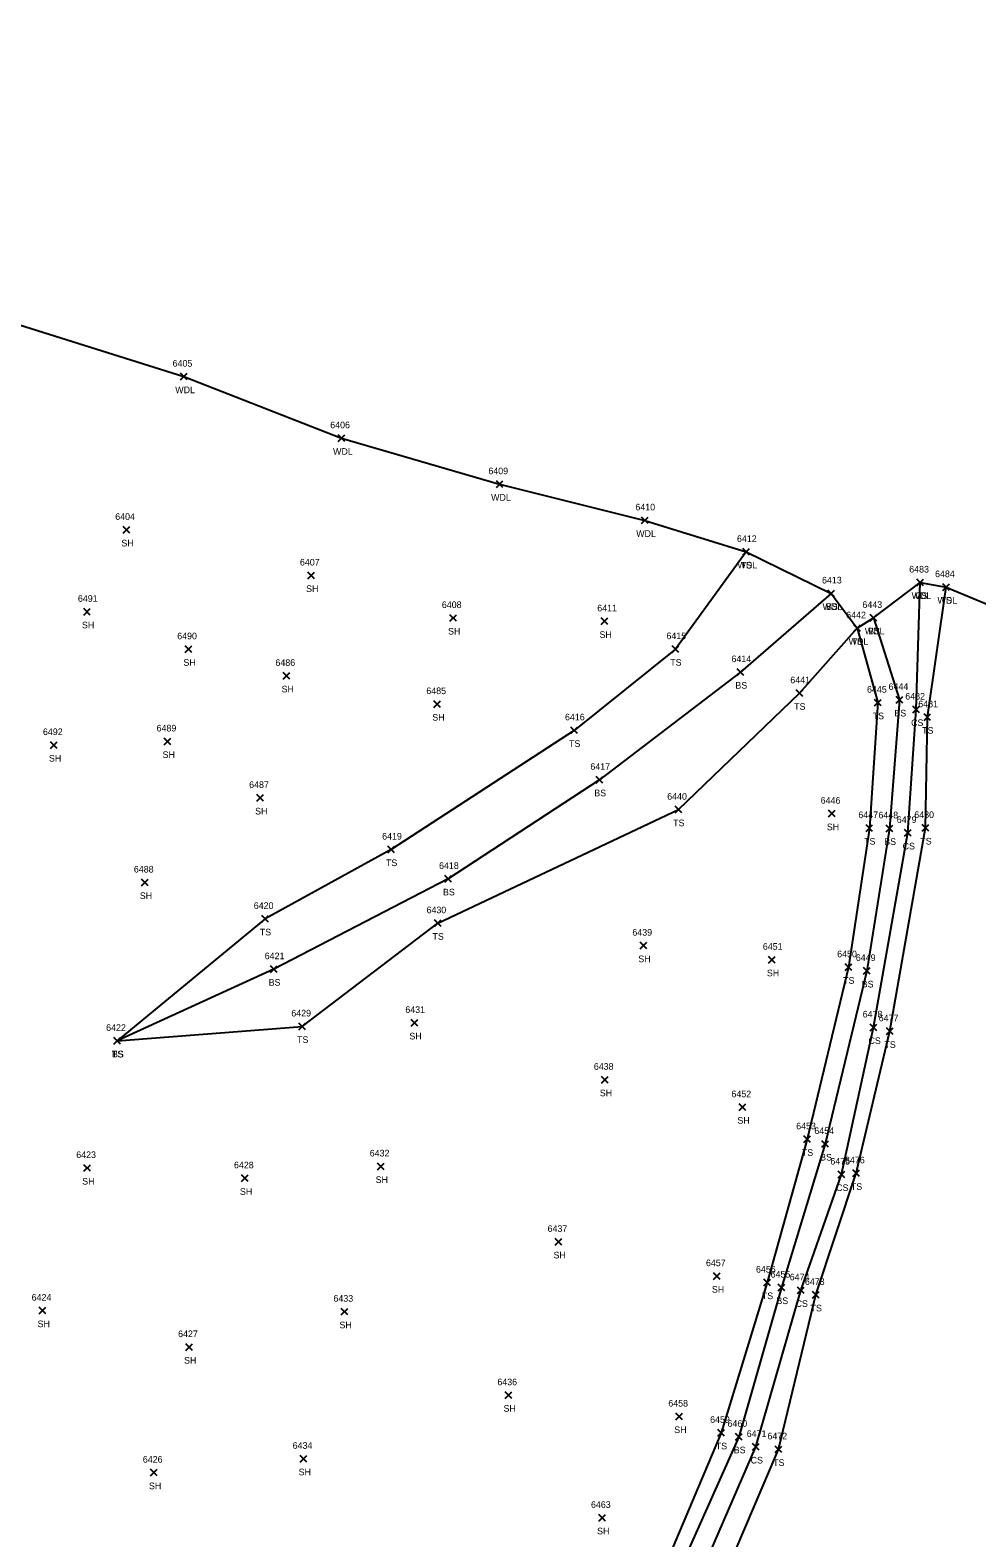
# Model space of a CAD drawing. Extents: x 1678863 to 1683592, y 407783 to 418211.
# Drawn here: x 1680073.6 to 1680359.1, y 409483.8 to 409938.9 of the extents above; entities that cross this region are included whole.
import ezdxf

# ---------------------------------------------------------------- set-up
doc = ezdxf.new("R2010")
doc.units = 0
for name, color, linetype in [('L_A', 7, 'Continuous'), ('L_I', 7, 'Continuous'), ('L_TIC', 7, 'Continuous'), ('LAWA', 7, 'Continuous'), ('LELB', 7, 'Continuous')]:
    doc.layers.add(name, color=color, linetype=linetype)

msp = doc.modelspace()

# ---------------------------------------------------------------- linework, layer by layer
at = {"layer": 'L_TIC'}
for points in [[(1680118.91, 409833.32), (1680120.91, 409835.32)], [(1680120.91, 409833.32), (1680118.91, 409835.32)], [(1680166.52, 409814.73), (1680168.52, 409816.73)], [(1680168.52, 409814.73), (1680166.52, 409816.73)], [(1680214.19, 409800.86), (1680216.19, 409802.86)], [(1680216.19, 409800.86), (1680214.19, 409802.86)], [(1680101.6, 409787.07), (1680103.6, 409789.07)], [(1680103.6, 409787.07), (1680101.6, 409789.07)], [(1680257.97, 409789.94), (1680259.97, 409791.94)], [(1680259.97, 409789.94), (1680257.97, 409791.94)], [(1680288.52, 409780.41), (1680290.52, 409782.41)], [(1680290.52, 409780.41), (1680288.52, 409782.41)], [(1680288.52, 409780.41), (1680290.52, 409782.41)], [(1680290.52, 409780.41), (1680288.52, 409782.41)], [(1680157.32, 409773.31), (1680159.32, 409775.31)], [(1680159.32, 409773.31), (1680157.32, 409775.31)], [(1680341.05, 409771.19), (1680343.05, 409773.19)], [(1680343.05, 409771.19), (1680341.05, 409773.19)], [(1680341.05, 409771.19), (1680343.05, 409773.19)], [(1680343.05, 409771.19), (1680341.05, 409773.19)], [(1680348.85, 409769.79), (1680350.85, 409771.79)], [(1680350.85, 409769.79), (1680348.85, 409771.79)], [(1680348.85, 409769.79), (1680350.85, 409771.79)], [(1680350.85, 409769.79), (1680348.85, 409771.79)], [(1680314.18, 409767.89), (1680316.18, 409769.89)], [(1680316.18, 409767.89), (1680314.18, 409769.89)], [(1680314.18, 409767.89), (1680316.18, 409769.89)], [(1680316.18, 409767.89), (1680314.18, 409769.89)], [(1680089.71, 409762.35), (1680091.71, 409764.35)], [(1680091.71, 409762.35), (1680089.71, 409764.35)], [(1680200.13, 409760.47), (1680202.13, 409762.47)], [(1680202.13, 409760.47), (1680200.13, 409762.47)], [(1680245.81, 409759.47), (1680247.81, 409761.47)], [(1680247.81, 409759.47), (1680245.81, 409761.47)], [(1680326.93, 409760.51), (1680328.93, 409762.51)], [(1680328.93, 409760.51), (1680326.93, 409762.51)], [(1680326.93, 409760.51), (1680328.93, 409762.51)], [(1680328.93, 409760.51), (1680326.93, 409762.51)], [(1680322.05, 409757.38), (1680324.05, 409759.38)], [(1680324.05, 409757.38), (1680322.05, 409759.38)], [(1680322.05, 409757.38), (1680324.05, 409759.38)], [(1680324.05, 409757.38), (1680322.05, 409759.38)], [(1680120.32, 409751.04), (1680122.32, 409753.04)], [(1680122.32, 409751.04), (1680120.32, 409753.04)], [(1680267.24, 409751.08), (1680269.24, 409753.08)], [(1680269.24, 409751.08), (1680267.24, 409753.08)], [(1680149.91, 409743.01), (1680151.91, 409745.01)], [(1680151.91, 409743.01), (1680149.91, 409745.01)], [(1680286.86, 409744.14), (1680288.86, 409746.14)], [(1680288.86, 409744.14), (1680286.86, 409746.14)], [(1680304.61, 409737.76), (1680306.61, 409739.76)], [(1680306.61, 409737.76), (1680304.61, 409739.76)], [(1680195.37, 409734.49), (1680197.37, 409736.49)], [(1680197.37, 409734.49), (1680195.37, 409736.49)], [(1680328.31, 409734.92), (1680330.31, 409736.92)], [(1680330.31, 409734.92), (1680328.31, 409736.92)], [(1680334.81, 409735.75), (1680336.81, 409737.75)], [(1680336.81, 409735.75), (1680334.81, 409737.75)], [(1680339.86, 409732.85), (1680341.86, 409734.85)], [(1680341.86, 409732.85), (1680339.86, 409734.85)], [(1680343.21, 409730.54), (1680345.21, 409732.54)], [(1680345.21, 409730.54), (1680343.21, 409732.54)], [(1680114.03, 409723.22), (1680116.03, 409725.22)], [(1680116.03, 409723.22), (1680114.03, 409725.22)], [(1680236.7, 409726.56), (1680238.7, 409728.56)], [(1680238.7, 409726.56), (1680236.7, 409728.56)], [(1680079.73, 409722.13), (1680081.73, 409724.13)], [(1680081.73, 409722.13), (1680079.73, 409724.13)], [(1680244.3, 409711.65), (1680246.3, 409713.65)], [(1680246.3, 409711.65), (1680244.3, 409713.65)], [(1680141.94, 409706.17), (1680143.94, 409708.17)], [(1680143.94, 409706.17), (1680141.94, 409708.17)], [(1680268.12, 409702.63), (1680270.12, 409704.63)], [(1680270.12, 409702.63), (1680268.12, 409704.63)], [(1680314.4, 409701.42), (1680316.4, 409703.42)], [(1680316.4, 409701.42), (1680314.4, 409703.42)], [(1680325.71, 409697.07), (1680327.71, 409699.07)], [(1680327.71, 409697.07), (1680325.71, 409699.07)], [(1680331.76, 409696.98), (1680333.76, 409698.98)], [(1680333.76, 409696.98), (1680331.76, 409698.98)], [(1680337.31, 409695.62), (1680339.31, 409697.62)], [(1680339.31, 409695.62), (1680337.31, 409697.62)], [(1680342.67, 409697.1), (1680344.67, 409699.1)], [(1680344.67, 409697.1), (1680342.67, 409699.1)], [(1680181.49, 409690.59), (1680183.49, 409692.59)], [(1680183.49, 409690.59), (1680181.49, 409692.59)], [(1680107.16, 409680.65), (1680109.16, 409682.65)], [(1680109.16, 409680.65), (1680107.16, 409682.65)], [(1680198.65, 409681.74), (1680200.65, 409683.74)], [(1680200.65, 409681.74), (1680198.65, 409683.74)], [(1680143.42, 409669.67), (1680145.42, 409671.67)], [(1680145.42, 409669.67), (1680143.42, 409671.67)], [(1680195.52, 409668.36), (1680197.52, 409670.36)], [(1680197.52, 409668.36), (1680195.52, 409670.36)], [(1680257.54, 409661.59), (1680259.54, 409663.59)], [(1680259.54, 409661.59), (1680257.54, 409663.59)], [(1680296.32, 409657.33), (1680298.32, 409659.33)], [(1680298.32, 409657.33), (1680296.32, 409659.33)], [(1680319.4, 409655.07), (1680321.4, 409657.07)], [(1680321.4, 409655.07), (1680319.4, 409657.07)], [(1680146.06, 409654.49), (1680148.06, 409656.49)], [(1680148.06, 409654.49), (1680146.06, 409656.49)], [(1680324.95, 409653.96), (1680326.95, 409655.96)], [(1680326.95, 409653.96), (1680324.95, 409655.96)], [(1680154.66, 409637.21), (1680156.66, 409639.21)], [(1680156.66, 409637.21), (1680154.66, 409639.21)], [(1680188.48, 409638.27), (1680190.48, 409640.27)], [(1680190.48, 409638.27), (1680188.48, 409640.27)], [(1680327.01, 409636.9), (1680329.01, 409638.9)], [(1680329.01, 409636.9), (1680327.01, 409638.9)], [(1680098.8, 409632.84), (1680100.8, 409634.84)], [(1680100.8, 409632.84), (1680098.8, 409634.84)], [(1680098.8, 409632.84), (1680100.8, 409634.84)], [(1680100.8, 409632.84), (1680098.8, 409634.84)], [(1680331.85, 409635.73), (1680333.85, 409637.73)], [(1680333.85, 409635.73), (1680331.85, 409637.73)], [(1680245.91, 409621.12), (1680247.91, 409623.12)], [(1680247.91, 409621.12), (1680245.91, 409623.12)], [(1680287.42, 409612.83), (1680289.42, 409614.83)], [(1680289.42, 409612.83), (1680287.42, 409614.83)], [(1680306.95, 409603.13), (1680308.95, 409605.13)], [(1680308.95, 409603.13), (1680306.95, 409605.13)], [(1680312.42, 409601.72), (1680314.42, 409603.72)], [(1680314.42, 409601.72), (1680312.42, 409603.72)], [(1680089.77, 409594.47), (1680091.77, 409596.47)], [(1680091.77, 409594.47), (1680089.77, 409596.47)], [(1680137.35, 409591.38), (1680139.35, 409593.38)], [(1680139.35, 409591.38), (1680137.35, 409593.38)], [(1680178.31, 409594.95), (1680180.31, 409596.95)], [(1680180.31, 409594.95), (1680178.31, 409596.95)], [(1680317.27, 409592.52), (1680319.27, 409594.52)], [(1680319.27, 409592.52), (1680317.27, 409594.52)], [(1680321.73, 409592.88), (1680323.73, 409594.88)], [(1680323.73, 409592.88), (1680321.73, 409594.88)], [(1680231.95, 409572.18), (1680233.95, 409574.18)], [(1680233.95, 409572.18), (1680231.95, 409574.18)], [(1680279.72, 409561.84), (1680281.72, 409563.84)], [(1680281.72, 409561.84), (1680279.72, 409563.84)], [(1680294.88, 409559.89), (1680296.88, 409561.89)], [(1680296.88, 409559.89), (1680294.88, 409561.89)], [(1680299.24, 409558.39), (1680301.24, 409560.39)], [(1680301.24, 409558.39), (1680299.24, 409560.39)], [(1680305.01, 409557.55), (1680307.01, 409559.55)], [(1680307.01, 409557.55), (1680305.01, 409559.55)], [(1680309.57, 409556.19), (1680311.57, 409558.19)], [(1680311.57, 409556.19), (1680309.57, 409558.19)], [(1680076.31, 409551.43), (1680078.31, 409553.43)], [(1680078.31, 409551.43), (1680076.31, 409553.43)], [(1680167.37, 409551.11), (1680169.37, 409553.11)], [(1680169.37, 409551.11), (1680167.37, 409553.11)], [(1680120.5, 409540.43), (1680122.5, 409542.43)], [(1680122.5, 409540.43), (1680120.5, 409542.43)], [(1680216.86, 409525.9), (1680218.86, 409527.9)], [(1680218.86, 409525.9), (1680216.86, 409527.9)], [(1680268.38, 409519.47), (1680270.38, 409521.47)], [(1680270.38, 409519.47), (1680268.38, 409521.47)], [(1680280.99, 409514.55), (1680282.99, 409516.55)], [(1680282.99, 409514.55), (1680280.99, 409516.55)], [(1680286.36, 409513.37), (1680288.36, 409515.37)], [(1680288.36, 409513.37), (1680286.36, 409515.37)], [(1680291.47, 409510.29), (1680293.47, 409512.29)], [(1680293.47, 409510.29), (1680291.47, 409512.29)], [(1680298.28, 409509.56), (1680300.28, 409511.56)], [(1680300.28, 409509.56), (1680298.28, 409511.56)], [(1680155.05, 409506.72), (1680157.05, 409508.72)], [(1680157.05, 409506.72), (1680155.05, 409508.72)], [(1680109.91, 409502.53), (1680111.91, 409504.53)], [(1680111.91, 409502.53), (1680109.91, 409504.53)], [(1680245.1, 409488.89), (1680247.1, 409490.89)], [(1680247.1, 409488.89), (1680245.1, 409490.89)]]:
    msp.add_lwpolyline(points, dxfattribs=at)
at = {"layer": 'LAWA'}
msp.add_lwpolyline([(1679772.13, 409938.89), (1679826.93, 409923.32), (1679878.64, 409910.47), (1679922.38, 409899.77), (1679971.06, 409884.31), (1680026.33, 409866.05), (1680063.16, 409852.21), (1680119.91, 409834.32), (1680167.52, 409815.73), (1680215.19, 409801.86), (1680258.97, 409790.94), (1680289.52, 409781.41), (1680315.18, 409768.89), (1680323.05, 409758.38), (1680327.93, 409761.51), (1680342.05, 409772.19), (1680349.85, 409770.79), (1680397.53, 409750.97)], dxfattribs=at)
at = {"layer": 'LELB'}
for points in [[(1680289.52, 409781.41), (1680268.24, 409752.08), (1680237.7, 409727.56), (1680182.49, 409691.59), (1680144.42, 409670.67), (1680099.8, 409633.84), (1680155.66, 409638.21), (1680196.52, 409669.36), (1680269.12, 409703.63), (1680305.61, 409738.76), (1680323.05, 409758.38), (1680329.31, 409735.92), (1680326.71, 409698.07), (1680320.4, 409656.07), (1680307.95, 409604.13), (1680295.88, 409560.89), (1680281.99, 409515.55), (1680266.44, 409478.58), (1680246.63, 409448.02)], [(1680110.49, 409377.17), (1680156.52, 409371.46), (1680182.06, 409367.24), (1680203.54, 409366.47), (1680212.52, 409365.15), (1680232.42, 409391.87), (1680251.17, 409415.13), (1680263.61, 409439.1), (1680283.96, 409474.43), (1680299.28, 409510.56), (1680310.57, 409557.19), (1680322.73, 409593.88), (1680332.85, 409636.73), (1680343.67, 409698.1), (1680344.21, 409731.54), (1680349.85, 409770.79)], [(1680204.25, 409369.86), (1680211.84, 409370.84), (1680223.18, 409394.67), (1680242.51, 409421.51), (1680258.21, 409441.24), (1680277.16, 409476.02), (1680292.47, 409511.29), (1680306.01, 409558.55), (1680318.27, 409593.52), (1680328.01, 409637.9), (1680338.31, 409696.62), (1680340.86, 409733.85), (1680342.05, 409772.19)], [(1680315.18, 409768.89), (1680287.86, 409745.14), (1680245.3, 409712.65), (1680199.65, 409682.74), (1680147.06, 409655.49), (1680099.8, 409633.84)], [(1680327.93, 409761.51), (1680335.81, 409736.75), (1680332.76, 409697.98), (1680325.95, 409654.96), (1680313.42, 409602.72), (1680300.24, 409559.39), (1680287.36, 409514.37), (1680270.67, 409476.92), (1680251.48, 409444.41)]]:
    msp.add_lwpolyline(points, dxfattribs=at)

# ---------------------------------------------------------------- texts
at = {"layer": 'L_A'}
for s, p in [('WDL', (1680117.33, 409829.32)), ('WDL', (1680164.94, 409810.73)), ('WDL', (1680212.61, 409796.86)), ('SH', (1680101.09, 409783.07)), ('WDL', (1680256.39, 409785.94)), ('WDL', (1680286.94, 409776.41)), ('TS', (1680287.93, 409776.41)), ('SH', (1680156.81, 409769.31)), ('WDL', (1680312.6, 409763.89)), ('BS', (1680313.62, 409763.89)), ('WDL', (1680339.47, 409767.19)), ('CS', (1680340.49, 409767.19)), ('WDL', (1680347.27, 409765.79)), ('TS', (1680348.26, 409765.79)), ('SH', (1680089.19, 409758.35)), ('SH', (1680199.62, 409756.47)), ('SH', (1680245.3, 409755.47)), ('WDL', (1680325.35, 409756.51)), ('BS', (1680326.37, 409756.51)), ('WDL', (1680320.46, 409753.38)), ('TS', (1680321.45, 409753.38)), ('SH', (1680119.8, 409747.04)), ('TS', (1680266.65, 409747.08)), ('SH', (1680149.4, 409739.01)), ('BS', (1680286.3, 409740.14)), ('TS', (1680304.02, 409733.76)), ('SH', (1680194.86, 409730.49)), ('TS', (1680327.72, 409730.92)), ('BS', (1680334.25, 409731.75)), ('CS', (1680339.3, 409728.85)), ('TS', (1680342.62, 409726.54)), ('SH', (1680113.52, 409719.22)), ('TS', (1680236.11, 409722.56)), ('SH', (1680079.22, 409718.13)), ('BS', (1680243.74, 409707.65)), ('SH', (1680141.43, 409702.17)), ('TS', (1680267.53, 409698.63)), ('SH', (1680313.89, 409697.42)), ('TS', (1680325.12, 409693.07)), ('BS', (1680331.2, 409692.98)), ('CS', (1680336.75, 409691.62)), ('TS', (1680342.08, 409693.1)), ('TS', (1680180.9, 409686.59)), ('BS', (1680198.09, 409677.74)), ('SH', (1680106.64, 409676.65)), ('TS', (1680142.83, 409665.67)), ('TS', (1680194.93, 409664.36)), ('SH', (1680257.03, 409657.59)), ('BS', (1680145.5, 409650.49)), ('SH', (1680295.81, 409653.33)), ('TS', (1680318.81, 409651.07)), ('BS', (1680324.39, 409649.96)), ('TS', (1680154.07, 409633.21)), ('SH', (1680187.96, 409634.27)), ('CS', (1680326.45, 409632.9)), ('TS', (1680098.21, 409628.84)), ('BS', (1680098.24, 409628.84)), ('TS', (1680331.26, 409631.73)), ('SH', (1680245.4, 409617.12)), ('SH', (1680286.91, 409608.83)), ('TS', (1680306.36, 409599.13)), ('BS', (1680311.86, 409597.72)), ('SH', (1680177.79, 409590.95)), ('SH', (1680089.26, 409590.47)), ('SH', (1680136.84, 409587.38)), ('CS', (1680316.71, 409588.52)), ('TS', (1680321.14, 409588.88)), ('SH', (1680231.44, 409568.18)), ('SH', (1680279.21, 409557.84)), ('TS', (1680294.29, 409555.89)), ('BS', (1680298.68, 409554.39)), ('CS', (1680304.45, 409553.55)), ('TS', (1680308.98, 409552.19)), ('SH', (1680075.8, 409547.43)), ('SH', (1680166.86, 409547.11)), ('SH', (1680119.99, 409536.43)), ('SH', (1680216.35, 409521.9)), ('SH', (1680267.86, 409515.47)), ('TS', (1680280.4, 409510.55)), ('BS', (1680285.8, 409509.37)), ('CS', (1680290.91, 409506.29)), ('TS', (1680297.69, 409505.56)), ('SH', (1680154.54, 409502.72)), ('SH', (1680109.4, 409498.53)), ('SH', (1680244.58, 409484.89))]:
    msp.add_text(s, height=2, dxfattribs=at).set_placement(p)
at = {"layer": 'L_I'}
for s, p in [('6405', (1680116.53, 409837.32)), ('6406', (1680164.08, 409818.73)), ('6409', (1680211.79, 409804.86)), ('6410', (1680256.14, 409793.94)), ('6404', (1680099.22, 409791.07)), ('6412', (1680286.78, 409784.41)), ('6412', (1680286.78, 409784.41)), ('6407', (1680154.94, 409777.31)), ('6483', (1680338.74, 409775.19)), ('6483', (1680338.74, 409775.19)), ('6484', (1680346.54, 409773.79)), ('6484', (1680346.54, 409773.79)), ('6413', (1680312.44, 409771.89)), ('6413', (1680312.44, 409771.89)), ('6491', (1680087.97, 409766.35)), ('6408', (1680197.75, 409764.47)), ('6443', (1680324.63, 409764.51)), ('6443', (1680324.63, 409764.51)), ('6411', (1680244.64, 409763.47)), ('6442', (1680319.74, 409761.38)), ('6442', (1680319.74, 409761.38)), ('6490', (1680117.92, 409755.04)), ('6415', (1680265.5, 409755.08)), ('6486', (1680147.55, 409747.01)), ('6414', (1680285.12, 409748.14)), ('6441', (1680302.87, 409741.76)), ('6485', (1680193.07, 409738.49)), ('6445', (1680326.01, 409738.92)), ('6444', (1680332.51, 409739.75)), ('6482', (1680337.55, 409736.85)), ('6481', (1680341.47, 409734.54)), ('6416', (1680234.9, 409730.56)), ('6492', (1680077.42, 409726.13)), ('6489', (1680111.71, 409727.22)), ('6417', (1680242.56, 409715.65)), ('6487', (1680139.63, 409710.17)), ('6440', (1680265.73, 409706.63)), ('6446', (1680312.04, 409705.42)), ('6447', (1680323.4, 409701.07)), ('6448', (1680329.45, 409700.98)), ('6480', (1680340.27, 409701.1)), ('6479', (1680334.99, 409699.62)), ('6419', (1680179.74, 409694.59)), ('6488', (1680104.85, 409684.65)), ('6418', (1680196.91, 409685.74)), ('6420', (1680141.02, 409673.67)), ('6430', (1680193.13, 409672.36)), ('6439', (1680255.23, 409665.59)), ('6451', (1680294.58, 409661.33)), ('6421', (1680144.32, 409658.49)), ('6450', (1680317.01, 409659.07)), ('6449', (1680322.63, 409657.96)), ('6429', (1680152.35, 409641.21)), ('6431', (1680186.74, 409642.27)), ('6422', (1680096.49, 409636.84)), ('6422', (1680096.49, 409636.84)), ('6478', (1680324.7, 409640.9)), ('6477', (1680329.54, 409639.73)), ('6438', (1680243.6, 409625.12)), ('6452', (1680285.12, 409616.83)), ('6453', (1680304.64, 409607.13)), ('6454', (1680310.12, 409605.72)), ('6423', (1680087.47, 409598.47)), ('6432', (1680176, 409598.95)), ('6475', (1680314.96, 409596.52)), ('6476', (1680319.37, 409596.88)), ('6428', (1680135.05, 409595.38)), ('6437', (1680229.64, 409576.18)), ('6457', (1680277.42, 409565.84)), ('6456', (1680292.52, 409563.89)), ('6455', (1680296.93, 409562.39)), ('6474', (1680302.7, 409561.55)), ('6473', (1680307.27, 409560.19)), ('6424', (1680074.01, 409555.43)), ('6433', (1680165.06, 409555.11)), ('6427', (1680118.19, 409544.43)), ('6436', (1680214.5, 409529.9)), ('6458', (1680266.07, 409523.47)), ('6459', (1680278.68, 409518.55)), ('6460', (1680283.92, 409517.37)), ('6471', (1680289.73, 409514.29)), ('6472', (1680295.97, 409513.56)), ('6434', (1680152.75, 409510.72)), ('6426', (1680107.55, 409506.53)), ('6463', (1680242.74, 409492.89))]:
    msp.add_text(s, height=2, dxfattribs=at).set_placement(p)

doc.saveas('drawing.dxf')
